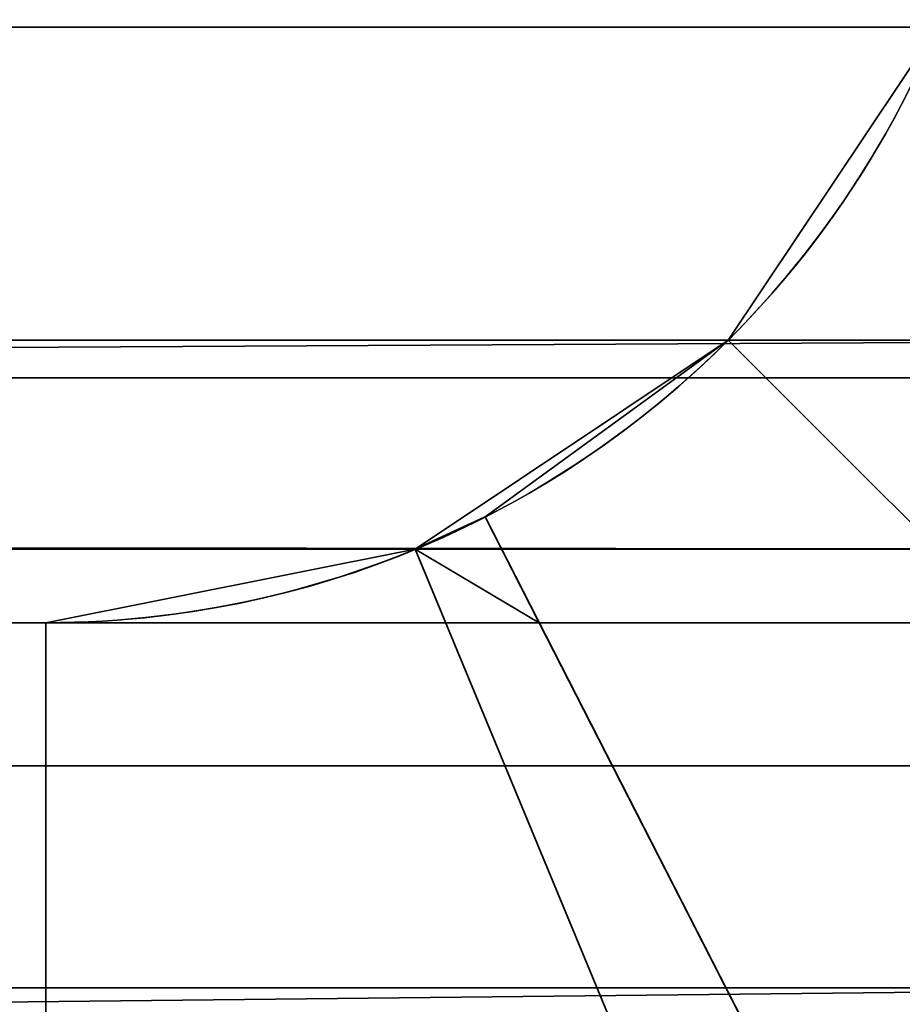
# Model space of a CAD drawing. Header units: millimetres. Extents: x -603 to 3703, y -115 to 249.
# Tile 436 of 656: x 409.88 to 411.32, y 15.87 to 17.49. Entities that reach past the tile are written whole.
import ezdxf

# ---------------------------------------------------------------- set-up
doc = ezdxf.new("R2010")
doc.units = ezdxf.units.MM
doc.layers.add('151', color=7, linetype='Continuous', true_color=0xffffff)

# ---------------------------------------------------------------- blocks, each defined once
blk = doc.blocks.new('UG_SURFACE_001')
at = {"layer": '151', "color": 252, "linetype": 'Continuous', "lineweight": 35}
for points in [[(603, -13.4, 2212.25), (603, 230.4, 2212.25), (-603, 230.4, 2212.25), (-603, -13.4, 2212.25)], [(-453, -13.4, 2062.2499), (-453, 230.4, 2062.2499), (453, 230.4, 2062.2499), (453, -13.4, 2062.2499)]]:
    blk.add_3dface(points, dxfattribs=at)
blk = doc.blocks.new('UG_SURFACE_065')
at = {"layer": '151', "color": 252, "linetype": 'Continuous', "lineweight": 35}
for points in [[(360.7, 18.08, 2020.75), (412, 18.08, 2020.75), (412, 17.4754, 2020.6296), (360.7, 17.4754, 2020.6296)], [(360.7, 16.9013, 2022.0156), (412, 16.9013, 2022.0156), (412, 18.08, 2022.2499), (360.7, 18.08, 2022.2499)], [(360.7, 17.4754, 2020.6296), (412, 17.4754, 2020.6296), (412, 16.9628, 2020.2873), (360.7, 16.9628, 2020.2873)], [(360.7, 16.6732, 2019.8891), (412, 16.9628, 2020.2873), (412, 16.6203, 2019.7747)], [(360.7, 16.6732, 2019.8891), (360.7, 16.9628, 2020.2873), (412, 16.9628, 2020.2873)], [(360.7, 15.9021, 2021.348), (412, 15.9021, 2021.348), (412, 16.9013, 2022.0156), (360.7, 16.9013, 2022.0156)], [(412, 16.6203, 2019.7747), (358.2, 16.6203, 2019.7747), (360.7, 16.6732, 2019.8891)], [(412, 16.5, 2019.17), (358.2, 16.5, 2019.17), (358.2, 16.6203, 2019.7747), (412, 16.6203, 2019.7747)], [(358.2, 16.5, 2019.17), (412, 16.5, 2019.17), (360.7, 16.5, 2017.1506)], [(412, 16.5, 2019.17), (412, 16.5, 2013.8299), (360.7, 16.5, 2013.8299), (360.7, 16.5, 2017.1506)], [(360.7, 16.5, 2013.8299), (412, 16.5, 2013.8299), (412, 16.2655, 2012.6514), (360.7, 16.2655, 2012.6514)], [(360.7, 16.2655, 2012.6514), (412, 16.2655, 2012.6514), (412, 15.5979, 2011.652), (360.7, 15.5979, 2011.652)], [(412, 15.9021, 2021.348), (360.7, 15.9021, 2021.348), (360.7, 15.3376, 2020.5719)], [(360.7, 15.3376, 2020.5719), (412, 15.2345, 2020.3485), (412, 15.9021, 2021.348)]]:
    blk.add_3dface(points, dxfattribs=at)
blk = doc.blocks.new('UG_SURFACE_066')
at = {"layer": '151', "color": 252, "linetype": 'Continuous', "lineweight": 35}
for points in [[(411.0372, 16.9628, 75.45), (411.3797, 17.4754, 75.45), (412.7656, 16.9013, 75.45), (412.0979, 15.9021, 75.45)], [(412.0979, 15.9021, 369.55), (412.7656, 16.9013, 369.55), (411.3797, 17.4754, 369.55), (411.0372, 16.9628, 369.55)], [(411.0372, 16.9628, 385.95), (411.3797, 17.4754, 385.95), (412.7656, 16.9013, 385.95), (412.0979, 15.9021, 385.95)], [(412.0979, 15.9021, 680.05), (412.7656, 16.9013, 680.05), (411.3797, 17.4754, 680.05), (411.0372, 16.9628, 680.05)], [(411.0372, 16.9628, 696.45), (411.3797, 17.4754, 696.45), (412.7656, 16.9013, 696.45), (412.0979, 15.9021, 696.45)], [(412.0979, 15.9021, 990.55), (412.7656, 16.9013, 990.55), (411.3797, 17.4754, 990.55), (411.0372, 16.9628, 990.55)], [(411.0372, 16.9628, 1006.95), (411.3797, 17.4754, 1006.95), (412.7656, 16.9013, 1006.95), (412.0979, 15.9021, 1006.95)], [(412.0979, 15.9021, 1301.0499), (412.7656, 16.9013, 1301.0499), (411.3797, 17.4754, 1301.0499), (411.0372, 16.9628, 1301.0499)], [(411.0372, 16.9628, 1317.45), (411.3797, 17.4754, 1317.45), (412.7656, 16.9013, 1317.45), (412.0979, 15.9021, 1317.45)], [(412.0979, 15.9021, 1611.55), (412.7656, 16.9013, 1611.55), (411.3797, 17.4754, 1611.55), (411.0372, 16.9628, 1611.55)], [(411.0372, 16.9628, 1627.95), (411.3797, 17.4754, 1627.95), (412.7656, 16.9013, 1627.95), (412.0979, 15.9021, 1627.95)], [(412.0979, 15.9021, 1922.05), (412.7656, 16.9013, 1922.05), (411.3797, 17.4754, 1922.05), (411.0372, 16.9628, 1922.05)], [(411.0372, 16.9628, 1938.45), (411.3797, 17.4754, 1938.45), (412.7656, 16.9013, 1938.45), (412.0979, 15.9021, 1938.45)], [(412.0979, 15.9021, 59.05), (412.7656, 16.9013, 59.05), (411.3797, 17.4754, 59.05), (411.0372, 16.9628, 59.05)], [(411.0372, 16.9628, 1938.45), (411.0372, 16.9628, 2008.25), (411.3797, 17.4754, 2008.25), (411.3797, 17.4754, 1938.45)], [(411.3797, 17.4754, 59.05), (411.3797, 17.4754, -6.75), (411.0372, 16.9628, -6.75), (411.0372, 16.9628, 59.05)], [(411.0372, 16.9628, 1627.95), (411.0372, 16.9628, 1685.27), (411.3797, 17.4754, 1685.27), (411.3797, 17.4754, 1627.95)], [(411.3797, 17.4754, 1922.05), (411.3797, 17.4754, 1864.73), (411.0372, 16.9628, 1864.73), (411.0372, 16.9628, 1922.05)], [(411.0372, 16.9628, 1685.27), (411.0372, 16.9628, 1745.09), (411.3797, 17.4754, 1745.09), (411.3797, 17.4754, 1685.27)], [(411.0372, 16.9628, 1745.09), (411.0372, 16.9628, 1804.9099), (411.3797, 17.4754, 1804.9099), (411.3797, 17.4754, 1745.09)], [(411.0372, 16.9628, 1804.9099), (411.0372, 16.9628, 1864.73), (411.3797, 17.4754, 1864.73), (411.3797, 17.4754, 1804.9099)], [(411.0372, 16.9628, 1317.45), (411.0372, 16.9628, 1374.77), (411.3797, 17.4754, 1374.77), (411.3797, 17.4754, 1317.45)], [(411.3797, 17.4754, 1611.55), (411.3797, 17.4754, 1554.23), (411.0372, 16.9628, 1554.23), (411.0372, 16.9628, 1611.55)], [(411.0372, 16.9628, 1374.77), (411.0372, 16.9628, 1434.59), (411.3797, 17.4754, 1434.59), (411.3797, 17.4754, 1374.77)], [(411.0372, 16.9628, 1434.59), (411.0372, 16.9628, 1494.41), (411.3797, 17.4754, 1494.41), (411.3797, 17.4754, 1434.59)], [(411.0372, 16.9628, 1494.41), (411.0372, 16.9628, 1554.23), (411.3797, 17.4754, 1554.23), (411.3797, 17.4754, 1494.41)], [(411.0372, 16.9628, 1006.95), (411.0372, 16.9628, 1064.27), (411.3797, 17.4754, 1064.27), (411.3797, 17.4754, 1006.95)], [(411.3797, 17.4754, 1301.0499), (411.3797, 17.4754, 1243.7299), (411.0372, 16.9628, 1243.7299), (411.0372, 16.9628, 1301.0499)], [(411.0372, 16.9628, 1064.27), (411.0372, 16.9628, 1124.09), (411.3797, 17.4754, 1124.09), (411.3797, 17.4754, 1064.27)], [(411.0372, 16.9628, 1124.09), (411.0372, 16.9628, 1183.91), (411.3797, 17.4754, 1183.91), (411.3797, 17.4754, 1124.09)], [(411.0372, 16.9628, 1183.91), (411.0372, 16.9628, 1243.7299), (411.3797, 17.4754, 1243.7299), (411.3797, 17.4754, 1183.91)], [(411.0372, 16.9628, 696.45), (411.0372, 16.9628, 753.77), (411.3797, 17.4754, 753.77), (411.3797, 17.4754, 696.45)], [(411.3797, 17.4754, 990.55), (411.3797, 17.4754, 933.23), (411.0372, 16.9628, 933.23), (411.0372, 16.9628, 990.55)], [(411.0372, 16.9628, 753.77), (411.0372, 16.9628, 813.59), (411.3797, 17.4754, 813.59), (411.3797, 17.4754, 753.77)], [(411.0372, 16.9628, 813.59), (411.0372, 16.9628, 873.41), (411.3797, 17.4754, 873.41), (411.3797, 17.4754, 813.59)], [(411.0372, 16.9628, 873.41), (411.0372, 16.9628, 933.23), (411.3797, 17.4754, 933.23), (411.3797, 17.4754, 873.41)], [(411.0372, 16.9628, 385.95), (411.0372, 16.9628, 443.27), (411.3797, 17.4754, 443.27), (411.3797, 17.4754, 385.95)], [(411.3797, 17.4754, 680.05), (411.3797, 17.4754, 622.73), (411.0372, 16.9628, 622.73), (411.0372, 16.9628, 680.05)], [(411.0372, 16.9628, 443.27), (411.0372, 16.9628, 503.09), (411.3797, 17.4754, 503.09), (411.3797, 17.4754, 443.27)], [(411.0372, 16.9628, 503.09), (411.0372, 16.9628, 562.91), (411.3797, 17.4754, 562.91), (411.3797, 17.4754, 503.09)], [(411.0372, 16.9628, 562.91), (411.0372, 16.9628, 622.73), (411.3797, 17.4754, 622.73), (411.3797, 17.4754, 562.91)], [(411.0372, 16.9628, 75.45), (411.0372, 16.9628, 132.77), (411.3797, 17.4754, 132.77), (411.3797, 17.4754, 75.45)], [(411.3797, 17.4754, 369.55), (411.3797, 17.4754, 312.23), (411.0372, 16.9628, 312.23), (411.0372, 16.9628, 369.55)], [(411.0372, 16.9628, 132.77), (411.0372, 16.9628, 192.59), (411.3797, 17.4754, 192.59), (411.3797, 17.4754, 132.77)], [(411.0372, 16.9628, 192.59), (411.0372, 16.9628, 252.41), (411.3797, 17.4754, 252.41), (411.3797, 17.4754, 192.59)], [(411.0372, 16.9628, 252.41), (411.0372, 16.9628, 312.23), (411.3797, 17.4754, 312.23), (411.3797, 17.4754, 252.41)], [(411.3797, 17.4754, 2008.25), (411.0372, 16.9628, 2008.25), (412.0979, 15.9021, 2008.25), (412.7656, 16.9013, 2008.25)], [(412.7656, 16.9013, -6.75), (412.0979, 15.9021, -6.75), (411.0372, 16.9628, -6.75), (411.3797, 17.4754, -6.75)], [(410.6392, 16.6732, 1938.45), (410.5246, 16.6203, 2008.25), (411.0372, 16.9628, 2008.25)], [(410.6392, 16.6732, 59.05), (411.0372, 16.9628, -6.75), (410.5246, 16.6203, -6.75)], [(410.6392, 16.6732, 1922.05), (411.0372, 16.9628, 1864.73), (410.5246, 16.6203, 1864.73)], [(410.6392, 16.6732, 1627.95), (410.5246, 16.6203, 1685.27), (411.0372, 16.9628, 1685.27)], [(410.5246, 16.6203, 1685.27), (410.5246, 16.6203, 1745.09), (411.0372, 16.9628, 1745.09), (411.0372, 16.9628, 1685.27)], [(410.5246, 16.6203, 1745.09), (410.5246, 16.6203, 1804.9099), (411.0372, 16.9628, 1804.9099), (411.0372, 16.9628, 1745.09)], [(410.5246, 16.6203, 1804.9099), (410.5246, 16.6203, 1864.73), (411.0372, 16.9628, 1864.73), (411.0372, 16.9628, 1804.9099)], [(410.6392, 16.6732, 1611.55), (411.0372, 16.9628, 1554.23), (410.5246, 16.6203, 1554.23)], [(410.6392, 16.6732, 1317.45), (410.5246, 16.6203, 1374.77), (411.0372, 16.9628, 1374.77)], [(410.5246, 16.6203, 1374.77), (410.5246, 16.6203, 1434.59), (411.0372, 16.9628, 1434.59), (411.0372, 16.9628, 1374.77)], [(410.5246, 16.6203, 1434.59), (410.5246, 16.6203, 1494.41), (411.0372, 16.9628, 1494.41), (411.0372, 16.9628, 1434.59)], [(410.5246, 16.6203, 1494.41), (410.5246, 16.6203, 1554.23), (411.0372, 16.9628, 1554.23), (411.0372, 16.9628, 1494.41)], [(410.6392, 16.6732, 1301.0499), (411.0372, 16.9628, 1243.7299), (410.5246, 16.6203, 1243.7299)], [(410.6392, 16.6732, 1006.95), (410.5246, 16.6203, 1064.27), (411.0372, 16.9628, 1064.27)], [(410.5246, 16.6203, 1064.27), (410.5246, 16.6203, 1124.09), (411.0372, 16.9628, 1124.09), (411.0372, 16.9628, 1064.27)], [(410.5246, 16.6203, 1124.09), (410.5246, 16.6203, 1183.91), (411.0372, 16.9628, 1183.91), (411.0372, 16.9628, 1124.09)], [(410.5246, 16.6203, 1183.91), (410.5246, 16.6203, 1243.7299), (411.0372, 16.9628, 1243.7299), (411.0372, 16.9628, 1183.91)], [(410.6392, 16.6732, 990.55), (411.0372, 16.9628, 933.23), (410.5246, 16.6203, 933.23)], [(410.6392, 16.6732, 696.45), (410.5246, 16.6203, 753.77), (411.0372, 16.9628, 753.77)], [(410.5246, 16.6203, 753.77), (410.5246, 16.6203, 813.59), (411.0372, 16.9628, 813.59), (411.0372, 16.9628, 753.77)], [(410.5246, 16.6203, 813.59), (410.5246, 16.6203, 873.41), (411.0372, 16.9628, 873.41), (411.0372, 16.9628, 813.59)], [(410.5246, 16.6203, 873.41), (410.5246, 16.6203, 933.23), (411.0372, 16.9628, 933.23), (411.0372, 16.9628, 873.41)], [(410.6392, 16.6732, 680.05), (411.0372, 16.9628, 622.73), (410.5246, 16.6203, 622.73)], [(410.6392, 16.6732, 385.95), (410.5246, 16.6203, 443.27), (411.0372, 16.9628, 443.27)], [(410.5246, 16.6203, 443.27), (410.5246, 16.6203, 503.09), (411.0372, 16.9628, 503.09), (411.0372, 16.9628, 443.27)], [(410.5246, 16.6203, 503.09), (410.5246, 16.6203, 562.91), (411.0372, 16.9628, 562.91), (411.0372, 16.9628, 503.09)], [(410.5246, 16.6203, 562.91), (410.5246, 16.6203, 622.73), (411.0372, 16.9628, 622.73), (411.0372, 16.9628, 562.91)], [(410.6392, 16.6732, 369.55), (411.0372, 16.9628, 312.23), (410.5246, 16.6203, 312.23)], [(410.6392, 16.6732, 75.45), (410.5246, 16.6203, 132.77), (411.0372, 16.9628, 132.77)], [(410.5246, 16.6203, 132.77), (410.5246, 16.6203, 192.59), (411.0372, 16.9628, 192.59), (411.0372, 16.9628, 132.77)], [(410.5246, 16.6203, 192.59), (410.5246, 16.6203, 252.41), (411.0372, 16.9628, 252.41), (411.0372, 16.9628, 192.59)], [(410.5246, 16.6203, 252.41), (410.5246, 16.6203, 312.23), (411.0372, 16.9628, 312.23), (411.0372, 16.9628, 252.41)], [(411.0372, 16.9628, 2008.25), (410.5246, 16.6203, 2008.25), (411.0987, 15.2345, 2008.25), (412.0979, 15.9021, 2008.25)], [(412.0979, 15.9021, -6.75), (411.0987, 15.2345, -6.75), (410.5246, 16.6203, -6.75), (411.0372, 16.9628, -6.75)], [(412.0979, 15.9021, 75.45), (411.322, 15.3376, 75.45), (410.6392, 16.6732, 75.45), (411.0372, 16.9628, 75.45)], [(411.0372, 16.9628, 369.55), (410.6392, 16.6732, 369.55), (411.322, 15.3376, 369.55), (412.0979, 15.9021, 369.55)], [(412.0979, 15.9021, 385.95), (411.322, 15.3376, 385.95), (410.6392, 16.6732, 385.95), (411.0372, 16.9628, 385.95)], [(411.0372, 16.9628, 680.05), (410.6392, 16.6732, 680.05), (411.322, 15.3376, 680.05), (412.0979, 15.9021, 680.05)], [(412.0979, 15.9021, 696.45), (411.322, 15.3376, 696.45), (410.6392, 16.6732, 696.45), (411.0372, 16.9628, 696.45)], [(411.0372, 16.9628, 990.55), (410.6392, 16.6732, 990.55), (411.322, 15.3376, 990.55), (412.0979, 15.9021, 990.55)], [(412.0979, 15.9021, 1006.95), (411.322, 15.3376, 1006.95), (410.6392, 16.6732, 1006.95), (411.0372, 16.9628, 1006.95)], [(411.0372, 16.9628, 1301.0499), (410.6392, 16.6732, 1301.0499), (411.322, 15.3376, 1301.0499), (412.0979, 15.9021, 1301.0499)], [(412.0979, 15.9021, 1317.45), (411.322, 15.3376, 1317.45), (410.6392, 16.6732, 1317.45), (411.0372, 16.9628, 1317.45)], [(411.0372, 16.9628, 1611.55), (410.6392, 16.6732, 1611.55), (411.322, 15.3376, 1611.55), (412.0979, 15.9021, 1611.55)], [(412.0979, 15.9021, 1627.95), (411.322, 15.3376, 1627.95), (410.6392, 16.6732, 1627.95), (411.0372, 16.9628, 1627.95)], [(411.0372, 16.9628, 1922.05), (410.6392, 16.6732, 1922.05), (411.322, 15.3376, 1922.05), (412.0979, 15.9021, 1922.05)], [(412.0979, 15.9021, 1938.45), (411.322, 15.3376, 1938.45), (410.6392, 16.6732, 1938.45), (411.0372, 16.9628, 1938.45)], [(411.0372, 16.9628, 59.05), (410.6392, 16.6732, 59.05), (411.322, 15.3376, 59.05), (412.0979, 15.9021, 59.05)], [(411.0372, 16.9628, 2008.25), (411.0372, 16.9628, 1938.45), (410.6392, 16.6732, 1938.45)], [(410.6392, 16.6732, 59.05), (411.0372, 16.9628, 59.05), (411.0372, 16.9628, -6.75)], [(410.6392, 16.6732, 1922.05), (411.0372, 16.9628, 1922.05), (411.0372, 16.9628, 1864.73)], [(411.0372, 16.9628, 1685.27), (411.0372, 16.9628, 1627.95), (410.6392, 16.6732, 1627.95)], [(410.6392, 16.6732, 1611.55), (411.0372, 16.9628, 1611.55), (411.0372, 16.9628, 1554.23)], [(411.0372, 16.9628, 1374.77), (411.0372, 16.9628, 1317.45), (410.6392, 16.6732, 1317.45)], [(410.6392, 16.6732, 1301.0499), (411.0372, 16.9628, 1301.0499), (411.0372, 16.9628, 1243.7299)], [(411.0372, 16.9628, 1064.27), (411.0372, 16.9628, 1006.95), (410.6392, 16.6732, 1006.95)], [(410.6392, 16.6732, 990.55), (411.0372, 16.9628, 990.55), (411.0372, 16.9628, 933.23)], [(411.0372, 16.9628, 753.77), (411.0372, 16.9628, 696.45), (410.6392, 16.6732, 696.45)], [(410.6392, 16.6732, 680.05), (411.0372, 16.9628, 680.05), (411.0372, 16.9628, 622.73)], [(411.0372, 16.9628, 443.27), (411.0372, 16.9628, 385.95), (410.6392, 16.6732, 385.95)], [(410.6392, 16.6732, 369.55), (411.0372, 16.9628, 369.55), (411.0372, 16.9628, 312.23)], [(411.0372, 16.9628, 132.77), (411.0372, 16.9628, 75.45), (410.6392, 16.6732, 75.45)], [(410.6392, 16.6732, 1938.45), (410.6392, 16.6732, 1935.95), (410.5246, 16.6203, 1935.95), (410.5246, 16.6203, 2008.25)], [(410.5246, 16.6203, 1935.95), (410.6392, 16.6732, 1935.95), (410.7277, 16.5, 1935.95)], [(410.5246, 16.6203, -6.75), (410.5246, 16.6203, 61.55), (410.6392, 16.6732, 59.05)], [(410.5246, 16.6203, 61.55), (410.6392, 16.6732, 61.55), (410.6392, 16.6732, 59.05)], [(410.7277, 16.5, 61.55), (410.6392, 16.6732, 61.55), (410.5246, 16.6203, 61.55)], [(410.5246, 16.6203, 1625.45), (410.6392, 16.6732, 1625.45), (410.7277, 16.5, 1625.45)], [(410.5246, 16.6203, 1864.73), (410.5246, 16.6203, 1924.5501), (410.6392, 16.6732, 1922.05)], [(410.5246, 16.6203, 1924.5501), (410.6392, 16.6732, 1924.5501), (410.6392, 16.6732, 1922.05)], [(410.6392, 16.6732, 1627.95), (410.6392, 16.6732, 1625.45), (410.5246, 16.6203, 1625.45), (410.5246, 16.6203, 1685.27)], [(410.7277, 16.5, 1924.5501), (410.6392, 16.6732, 1924.5501), (410.5246, 16.6203, 1924.5501)], [(410.5246, 16.6203, 1314.95), (410.6392, 16.6732, 1314.95), (410.7277, 16.5, 1314.95)], [(410.5246, 16.6203, 1554.23), (410.5246, 16.6203, 1614.05), (410.6392, 16.6732, 1611.55)], [(410.5246, 16.6203, 1614.05), (410.6392, 16.6732, 1614.05), (410.6392, 16.6732, 1611.55)], [(410.6392, 16.6732, 1317.45), (410.6392, 16.6732, 1314.95), (410.5246, 16.6203, 1314.95), (410.5246, 16.6203, 1374.77)], [(410.7277, 16.5, 1614.05), (410.6392, 16.6732, 1614.05), (410.5246, 16.6203, 1614.05)], [(410.5246, 16.6203, 1004.45), (410.6392, 16.6732, 1004.45), (410.7277, 16.5, 1004.45)], [(410.5246, 16.6203, 1243.7299), (410.5246, 16.6203, 1303.55), (410.6392, 16.6732, 1301.0499)], [(410.5246, 16.6203, 1303.55), (410.6392, 16.6732, 1303.55), (410.6392, 16.6732, 1301.0499)], [(410.6392, 16.6732, 1006.95), (410.6392, 16.6732, 1004.45), (410.5246, 16.6203, 1004.45), (410.5246, 16.6203, 1064.27)], [(410.7277, 16.5, 1303.55), (410.6392, 16.6732, 1303.55), (410.5246, 16.6203, 1303.55)], [(410.5246, 16.6203, 693.95), (410.6392, 16.6732, 693.95), (410.7277, 16.5, 693.95)], [(410.5246, 16.6203, 933.23), (410.5246, 16.6203, 993.05), (410.6392, 16.6732, 990.55)], [(410.5246, 16.6203, 993.05), (410.6392, 16.6732, 993.05), (410.6392, 16.6732, 990.55)], [(410.6392, 16.6732, 696.45), (410.6392, 16.6732, 693.95), (410.5246, 16.6203, 693.95), (410.5246, 16.6203, 753.77)], [(410.7277, 16.5, 993.05), (410.6392, 16.6732, 993.05), (410.5246, 16.6203, 993.05)], [(410.5246, 16.6203, 383.45), (410.6392, 16.6732, 383.45), (410.7277, 16.5, 383.45)], [(410.5246, 16.6203, 622.73), (410.5246, 16.6203, 682.55), (410.6392, 16.6732, 680.05)], [(410.5246, 16.6203, 682.55), (410.6392, 16.6732, 682.55), (410.6392, 16.6732, 680.05)], [(410.6392, 16.6732, 385.95), (410.6392, 16.6732, 383.45), (410.5246, 16.6203, 383.45), (410.5246, 16.6203, 443.27)], [(410.7277, 16.5, 682.55), (410.6392, 16.6732, 682.55), (410.5246, 16.6203, 682.55)], [(410.5246, 16.6203, 72.95), (410.6392, 16.6732, 72.95), (410.7277, 16.5, 72.95)], [(410.5246, 16.6203, 312.23), (410.5246, 16.6203, 372.05), (410.6392, 16.6732, 369.55)], [(410.5246, 16.6203, 372.05), (410.6392, 16.6732, 372.05), (410.6392, 16.6732, 369.55)], [(410.6392, 16.6732, 75.45), (410.6392, 16.6732, 72.95), (410.5246, 16.6203, 72.95), (410.5246, 16.6203, 132.77)], [(410.7277, 16.5, 372.05), (410.6392, 16.6732, 372.05), (410.5246, 16.6203, 372.05)], [(410.6392, 16.6732, 1938.45), (411.322, 15.3376, 1938.45), (411.322, 15.3376, 1935.95), (410.7277, 16.5, 1935.95)], [(410.7277, 16.5, 1935.95), (410.6392, 16.6732, 1935.95), (410.6392, 16.6732, 1938.45)], [(410.6392, 16.6732, 59.05), (410.6392, 16.6732, 61.55), (410.7277, 16.5, 61.55)], [(410.7277, 16.5, 61.55), (411.322, 15.3376, 61.55), (411.322, 15.3376, 59.05), (410.6392, 16.6732, 59.05)], [(410.6392, 16.6732, 1627.95), (411.322, 15.3376, 1627.95), (411.322, 15.3376, 1625.45), (410.7277, 16.5, 1625.45)], [(410.7277, 16.5, 1625.45), (410.6392, 16.6732, 1625.45), (410.6392, 16.6732, 1627.95)], [(410.6392, 16.6732, 1922.05), (410.6392, 16.6732, 1924.5501), (410.7277, 16.5, 1924.5501)], [(410.7277, 16.5, 1924.5501), (411.322, 15.3376, 1924.5501), (411.322, 15.3376, 1922.05), (410.6392, 16.6732, 1922.05)], [(410.6392, 16.6732, 1317.45), (411.322, 15.3376, 1317.45), (411.322, 15.3376, 1314.95), (410.7277, 16.5, 1314.95)], [(410.7277, 16.5, 1314.95), (410.6392, 16.6732, 1314.95), (410.6392, 16.6732, 1317.45)], [(410.6392, 16.6732, 1611.55), (410.6392, 16.6732, 1614.05), (410.7277, 16.5, 1614.05)], [(410.7277, 16.5, 1614.05), (411.322, 15.3376, 1614.05), (411.322, 15.3376, 1611.55), (410.6392, 16.6732, 1611.55)], [(410.6392, 16.6732, 1006.95), (411.322, 15.3376, 1006.95), (411.322, 15.3376, 1004.45), (410.7277, 16.5, 1004.45)], [(410.7277, 16.5, 1004.45), (410.6392, 16.6732, 1004.45), (410.6392, 16.6732, 1006.95)], [(410.6392, 16.6732, 1301.0499), (410.6392, 16.6732, 1303.55), (410.7277, 16.5, 1303.55)], [(410.7277, 16.5, 1303.55), (411.322, 15.3376, 1303.55), (411.322, 15.3376, 1301.0499), (410.6392, 16.6732, 1301.0499)], [(410.6392, 16.6732, 696.45), (411.322, 15.3376, 696.45), (411.322, 15.3376, 693.95), (410.7277, 16.5, 693.95)], [(410.7277, 16.5, 693.95), (410.6392, 16.6732, 693.95), (410.6392, 16.6732, 696.45)], [(410.6392, 16.6732, 990.55), (410.6392, 16.6732, 993.05), (410.7277, 16.5, 993.05)], [(410.7277, 16.5, 993.05), (411.322, 15.3376, 993.05), (411.322, 15.3376, 990.55), (410.6392, 16.6732, 990.55)], [(410.6392, 16.6732, 385.95), (411.322, 15.3376, 385.95), (411.322, 15.3376, 383.45), (410.7277, 16.5, 383.45)], [(410.7277, 16.5, 383.45), (410.6392, 16.6732, 383.45), (410.6392, 16.6732, 385.95)], [(410.6392, 16.6732, 680.05), (410.6392, 16.6732, 682.55), (410.7277, 16.5, 682.55)], [(410.7277, 16.5, 682.55), (411.322, 15.3376, 682.55), (411.322, 15.3376, 680.05), (410.6392, 16.6732, 680.05)], [(410.6392, 16.6732, 75.45), (411.322, 15.3376, 75.45), (411.322, 15.3376, 72.95), (410.7277, 16.5, 72.95)], [(410.7277, 16.5, 72.95), (410.6392, 16.6732, 72.95), (410.6392, 16.6732, 75.45)], [(410.6392, 16.6732, 369.55), (410.6392, 16.6732, 372.05), (410.7277, 16.5, 372.05)], [(410.7277, 16.5, 372.05), (411.322, 15.3376, 372.05), (411.322, 15.3376, 369.55), (410.6392, 16.6732, 369.55)], [(409.92, 16.5, 1935.95), (409.92, 16.5, 2008.25), (410.5246, 16.6203, 2008.25), (410.5246, 16.6203, 1935.95)], [(410.7277, 16.5, 1935.95), (409.92, 16.5, 1935.95), (410.5246, 16.6203, 1935.95)], [(409.92, 16.5, -6.75), (409.92, 16.5, 61.55), (410.5246, 16.6203, 61.55), (410.5246, 16.6203, -6.75)], [(410.5246, 16.6203, 61.55), (409.92, 16.5, 61.55), (410.7277, 16.5, 61.55)], [(410.7277, 16.5, 1625.45), (409.92, 16.5, 1625.45), (410.5246, 16.6203, 1625.45)], [(409.92, 16.5, 1625.45), (409.92, 16.5, 1685.27), (410.5246, 16.6203, 1685.27), (410.5246, 16.6203, 1625.45)], [(409.92, 16.5, 1685.27), (409.92, 16.5, 1745.09), (410.5246, 16.6203, 1745.09), (410.5246, 16.6203, 1685.27)], [(409.92, 16.5, 1745.09), (409.92, 16.5, 1804.9099), (410.5246, 16.6203, 1804.9099), (410.5246, 16.6203, 1745.09)], [(409.92, 16.5, 1804.9099), (409.92, 16.5, 1864.73), (410.5246, 16.6203, 1864.73), (410.5246, 16.6203, 1804.9099)], [(409.92, 16.5, 1864.73), (409.92, 16.5, 1924.5501), (410.5246, 16.6203, 1924.5501), (410.5246, 16.6203, 1864.73)], [(410.5246, 16.6203, 1924.5501), (409.92, 16.5, 1924.5501), (410.7277, 16.5, 1924.5501)], [(410.7277, 16.5, 1314.95), (409.92, 16.5, 1314.95), (410.5246, 16.6203, 1314.95)], [(409.92, 16.5, 1314.95), (409.92, 16.5, 1374.77), (410.5246, 16.6203, 1374.77), (410.5246, 16.6203, 1314.95)], [(409.92, 16.5, 1374.77), (409.92, 16.5, 1434.59), (410.5246, 16.6203, 1434.59), (410.5246, 16.6203, 1374.77)], [(409.92, 16.5, 1434.59), (409.92, 16.5, 1494.41), (410.5246, 16.6203, 1494.41), (410.5246, 16.6203, 1434.59)], [(409.92, 16.5, 1494.41), (409.92, 16.5, 1554.23), (410.5246, 16.6203, 1554.23), (410.5246, 16.6203, 1494.41)], [(409.92, 16.5, 1554.23), (409.92, 16.5, 1614.05), (410.5246, 16.6203, 1614.05), (410.5246, 16.6203, 1554.23)], [(410.5246, 16.6203, 1614.05), (409.92, 16.5, 1614.05), (410.7277, 16.5, 1614.05)], [(410.7277, 16.5, 1004.45), (409.92, 16.5, 1004.45), (410.5246, 16.6203, 1004.45)], [(409.92, 16.5, 1004.45), (409.92, 16.5, 1064.27), (410.5246, 16.6203, 1064.27), (410.5246, 16.6203, 1004.45)], [(409.92, 16.5, 1064.27), (409.92, 16.5, 1124.09), (410.5246, 16.6203, 1124.09), (410.5246, 16.6203, 1064.27)], [(409.92, 16.5, 1124.09), (409.92, 16.5, 1183.91), (410.5246, 16.6203, 1183.91), (410.5246, 16.6203, 1124.09)], [(409.92, 16.5, 1183.91), (409.92, 16.5, 1243.7299), (410.5246, 16.6203, 1243.7299), (410.5246, 16.6203, 1183.91)], [(409.92, 16.5, 1243.7299), (409.92, 16.5, 1303.55), (410.5246, 16.6203, 1303.55), (410.5246, 16.6203, 1243.7299)], [(410.5246, 16.6203, 1303.55), (409.92, 16.5, 1303.55), (410.7277, 16.5, 1303.55)], [(410.7277, 16.5, 693.95), (409.92, 16.5, 693.95), (410.5246, 16.6203, 693.95)], [(409.92, 16.5, 693.95), (409.92, 16.5, 753.77), (410.5246, 16.6203, 753.77), (410.5246, 16.6203, 693.95)], [(409.92, 16.5, 753.77), (409.92, 16.5, 813.59), (410.5246, 16.6203, 813.59), (410.5246, 16.6203, 753.77)], [(409.92, 16.5, 813.59), (409.92, 16.5, 873.41), (410.5246, 16.6203, 873.41), (410.5246, 16.6203, 813.59)], [(409.92, 16.5, 873.41), (409.92, 16.5, 933.23), (410.5246, 16.6203, 933.23), (410.5246, 16.6203, 873.41)], [(409.92, 16.5, 933.23), (409.92, 16.5, 993.05), (410.5246, 16.6203, 993.05), (410.5246, 16.6203, 933.23)], [(410.5246, 16.6203, 993.05), (409.92, 16.5, 993.05), (410.7277, 16.5, 993.05)], [(410.7277, 16.5, 383.45), (409.92, 16.5, 383.45), (410.5246, 16.6203, 383.45)], [(409.92, 16.5, 383.45), (409.92, 16.5, 443.27), (410.5246, 16.6203, 443.27), (410.5246, 16.6203, 383.45)], [(409.92, 16.5, 443.27), (409.92, 16.5, 503.09), (410.5246, 16.6203, 503.09), (410.5246, 16.6203, 443.27)], [(409.92, 16.5, 503.09), (409.92, 16.5, 562.91), (410.5246, 16.6203, 562.91), (410.5246, 16.6203, 503.09)], [(409.92, 16.5, 562.91), (409.92, 16.5, 622.73), (410.5246, 16.6203, 622.73), (410.5246, 16.6203, 562.91)], [(409.92, 16.5, 622.73), (409.92, 16.5, 682.55), (410.5246, 16.6203, 682.55), (410.5246, 16.6203, 622.73)], [(410.5246, 16.6203, 682.55), (409.92, 16.5, 682.55), (410.7277, 16.5, 682.55)], [(410.7277, 16.5, 72.95), (409.92, 16.5, 72.95), (410.5246, 16.6203, 72.95)], [(409.92, 16.5, 72.95), (409.92, 16.5, 132.77), (410.5246, 16.6203, 132.77), (410.5246, 16.6203, 72.95)], [(409.92, 16.5, 132.77), (409.92, 16.5, 192.59), (410.5246, 16.6203, 192.59), (410.5246, 16.6203, 132.77)], [(409.92, 16.5, 192.59), (409.92, 16.5, 252.41), (410.5246, 16.6203, 252.41), (410.5246, 16.6203, 192.59)], [(409.92, 16.5, 252.41), (409.92, 16.5, 312.23), (410.5246, 16.6203, 312.23), (410.5246, 16.6203, 252.41)], [(409.92, 16.5, 312.23), (409.92, 16.5, 372.05), (410.5246, 16.6203, 372.05), (410.5246, 16.6203, 312.23)], [(410.5246, 16.6203, 372.05), (409.92, 16.5, 372.05), (410.7277, 16.5, 372.05)], [(409.92, 15, 2008.25), (411.0987, 15.2345, 2008.25), (410.5246, 16.6203, 2008.25), (409.92, 16.5, 2008.25)], [(409.92, 16.5, -6.75), (410.5246, 16.6203, -6.75), (411.0987, 15.2345, -6.75), (409.92, 15, -6.75)], [(409.92, 16.5, 2008.25), (404.58, 16.5, 2008.25), (404.58, 15, 2008.25), (409.92, 15, 2008.25)], [(404.58, 16.5, -6.75), (409.92, 16.5, -6.75), (409.92, 15, -6.75), (404.58, 15, -6.75)], [(404.58, 16.5, 1627.95), (404.58, 16.5, 1922.05), (409.92, 16.5, 1804.9099), (409.92, 16.5, 1745.09)], [(404.58, 16.5, 1922.05), (407.9006, 16.5, 1922.05), (409.92, 16.5, 1864.73), (409.92, 16.5, 1804.9099)], [(409.92, 16.5, 1745.09), (409.92, 16.5, 1685.27), (407.9006, 16.5, 1627.95), (404.58, 16.5, 1627.95)], [(404.58, 16.5, 1317.45), (404.58, 16.5, 1611.55), (409.92, 16.5, 1494.41), (409.92, 16.5, 1434.59)], [(404.58, 16.5, 1611.55), (407.9006, 16.5, 1611.55), (409.92, 16.5, 1554.23), (409.92, 16.5, 1494.41)], [(409.92, 16.5, 1434.59), (409.92, 16.5, 1374.77), (407.9006, 16.5, 1317.45), (404.58, 16.5, 1317.45)], [(404.58, 16.5, 1006.95), (404.58, 16.5, 1301.0499), (409.92, 16.5, 1183.91), (409.92, 16.5, 1124.09)], [(404.58, 16.5, 1301.0499), (407.9006, 16.5, 1301.0499), (409.92, 16.5, 1243.7299), (409.92, 16.5, 1183.91)], [(409.92, 16.5, 1124.09), (409.92, 16.5, 1064.27), (407.9006, 16.5, 1006.95), (404.58, 16.5, 1006.95)], [(404.58, 16.5, 696.45), (404.58, 16.5, 990.55), (409.92, 16.5, 873.41), (409.92, 16.5, 813.59)], [(404.58, 16.5, 990.55), (407.9006, 16.5, 990.55), (409.92, 16.5, 933.23), (409.92, 16.5, 873.41)], [(409.92, 16.5, 813.59), (409.92, 16.5, 753.77), (407.9006, 16.5, 696.45), (404.58, 16.5, 696.45)], [(404.58, 16.5, 385.95), (404.58, 16.5, 680.05), (409.92, 16.5, 562.91), (409.92, 16.5, 503.09)], [(404.58, 16.5, 680.05), (407.9006, 16.5, 680.05), (409.92, 16.5, 622.73), (409.92, 16.5, 562.91)], [(409.92, 16.5, 503.09), (409.92, 16.5, 443.27), (407.9006, 16.5, 385.95), (404.58, 16.5, 385.95)], [(404.58, 16.5, 75.45), (404.58, 16.5, 369.55), (409.92, 16.5, 252.41), (409.92, 16.5, 192.59)], [(404.58, 16.5, 369.55), (407.9006, 16.5, 369.55), (409.92, 16.5, 312.23), (409.92, 16.5, 252.41)], [(409.92, 16.5, 192.59), (409.92, 16.5, 132.77), (407.9006, 16.5, 75.45), (404.58, 16.5, 75.45)], [(409.92, 16.5, -6.75), (404.58, 16.5, -6.75), (404.58, 16.5, 59.05), (407.9006, 16.5, 59.05)], [(407.9006, 16.5, 1938.45), (404.58, 16.5, 1938.45), (404.58, 16.5, 2008.25), (409.92, 16.5, 2008.25)], [(407.9006, 16.5, 1922.05), (409.92, 16.5, 1935.95), (409.92, 16.5, 1924.5501)], [(407.9006, 16.5, 1922.05), (407.9006, 16.5, 1938.45), (409.92, 16.5, 2008.25), (409.92, 16.5, 1935.95)], [(407.9006, 16.5, 1611.55), (409.92, 16.5, 1625.45), (409.92, 16.5, 1614.05)], [(409.92, 16.5, 1924.5501), (409.92, 16.5, 1864.73), (407.9006, 16.5, 1922.05)], [(407.9006, 16.5, 1611.55), (407.9006, 16.5, 1627.95), (409.92, 16.5, 1685.27), (409.92, 16.5, 1625.45)], [(407.9006, 16.5, 1301.0499), (409.92, 16.5, 1314.95), (409.92, 16.5, 1303.55)], [(409.92, 16.5, 1614.05), (409.92, 16.5, 1554.23), (407.9006, 16.5, 1611.55)], [(407.9006, 16.5, 1301.0499), (407.9006, 16.5, 1317.45), (409.92, 16.5, 1374.77), (409.92, 16.5, 1314.95)], [(407.9006, 16.5, 990.55), (409.92, 16.5, 1004.45), (409.92, 16.5, 993.05)], [(409.92, 16.5, 1303.55), (409.92, 16.5, 1243.7299), (407.9006, 16.5, 1301.0499)], [(407.9006, 16.5, 990.55), (407.9006, 16.5, 1006.95), (409.92, 16.5, 1064.27), (409.92, 16.5, 1004.45)], [(407.9006, 16.5, 680.05), (409.92, 16.5, 693.95), (409.92, 16.5, 682.55)], [(409.92, 16.5, 993.05), (409.92, 16.5, 933.23), (407.9006, 16.5, 990.55)], [(407.9006, 16.5, 680.05), (407.9006, 16.5, 696.45), (409.92, 16.5, 753.77), (409.92, 16.5, 693.95)], [(407.9006, 16.5, 369.55), (409.92, 16.5, 383.45), (409.92, 16.5, 372.05)], [(409.92, 16.5, 682.55), (409.92, 16.5, 622.73), (407.9006, 16.5, 680.05)], [(407.9006, 16.5, 369.55), (407.9006, 16.5, 385.95), (409.92, 16.5, 443.27), (409.92, 16.5, 383.45)], [(407.9006, 16.5, 59.05), (409.92, 16.5, 72.95), (409.92, 16.5, 61.55)], [(409.92, 16.5, 372.05), (409.92, 16.5, 312.23), (407.9006, 16.5, 369.55)], [(407.9006, 16.5, 59.05), (407.9006, 16.5, 75.45), (409.92, 16.5, 132.77), (409.92, 16.5, 72.95)], [(409.92, 16.5, 61.55), (409.92, 16.5, -6.75), (407.9006, 16.5, 59.05)], [(410.7277, 16.5, 1924.5501), (409.92, 16.5, 1924.5501), (409.92, 16.5, 1935.95), (410.7277, 16.5, 1935.95)], [(410.7277, 16.5, 1614.05), (409.92, 16.5, 1614.05), (409.92, 16.5, 1625.45), (410.7277, 16.5, 1625.45)], [(410.7277, 16.5, 1303.55), (409.92, 16.5, 1303.55), (409.92, 16.5, 1314.95), (410.7277, 16.5, 1314.95)], [(410.7277, 16.5, 993.05), (409.92, 16.5, 993.05), (409.92, 16.5, 1004.45), (410.7277, 16.5, 1004.45)], [(410.7277, 16.5, 682.55), (409.92, 16.5, 682.55), (409.92, 16.5, 693.95), (410.7277, 16.5, 693.95)], [(410.7277, 16.5, 372.05), (409.92, 16.5, 372.05), (409.92, 16.5, 383.45), (410.7277, 16.5, 383.45)], [(410.7277, 16.5, 61.55), (409.92, 16.5, 61.55), (409.92, 16.5, 72.95), (410.7277, 16.5, 72.95)], [(414.5, 15, 1935.95), (414.5, 16.5, 1935.95), (410.7277, 16.5, 1935.95), (411.322, 15.3376, 1935.95)], [(411.322, 15.3376, 61.55), (410.7277, 16.5, 61.55), (414.5, 16.5, 61.55), (414.5, 15, 61.55)], [(411.322, 15.3376, 1924.5501), (410.7277, 16.5, 1924.5501), (414.5, 16.5, 1924.5501), (414.5, 15, 1924.5501)], [(414.5, 15, 1625.45), (414.5, 16.5, 1625.45), (410.7277, 16.5, 1625.45), (411.322, 15.3376, 1625.45)], [(411.322, 15.3376, 1614.05), (410.7277, 16.5, 1614.05), (414.5, 16.5, 1614.05), (414.5, 15, 1614.05)], [(414.5, 15, 1314.95), (414.5, 16.5, 1314.95), (410.7277, 16.5, 1314.95), (411.322, 15.3376, 1314.95)], [(411.322, 15.3376, 1303.55), (410.7277, 16.5, 1303.55), (414.5, 16.5, 1303.55), (414.5, 15, 1303.55)], [(414.5, 15, 1004.45), (414.5, 16.5, 1004.45), (410.7277, 16.5, 1004.45), (411.322, 15.3376, 1004.45)], [(411.322, 15.3376, 993.05), (410.7277, 16.5, 993.05), (414.5, 16.5, 993.05), (414.5, 15, 993.05)], [(414.5, 15, 693.95), (414.5, 16.5, 693.95), (410.7277, 16.5, 693.95), (411.322, 15.3376, 693.95)], [(411.322, 15.3376, 682.55), (410.7277, 16.5, 682.55), (414.5, 16.5, 682.55), (414.5, 15, 682.55)], [(414.5, 15, 383.45), (414.5, 16.5, 383.45), (410.7277, 16.5, 383.45), (411.322, 15.3376, 383.45)], [(411.322, 15.3376, 372.05), (410.7277, 16.5, 372.05), (414.5, 16.5, 372.05), (414.5, 15, 372.05)], [(414.5, 15, 72.95), (414.5, 16.5, 72.95), (410.7277, 16.5, 72.95), (411.322, 15.3376, 72.95)], [(410.7277, 16.5, 1935.95), (414.5, 16.5, 1935.95), (414.5, 16.5, 1924.5501), (410.7277, 16.5, 1924.5501)], [(410.7277, 16.5, 1625.45), (414.5, 16.5, 1625.45), (414.5, 16.5, 1614.05), (410.7277, 16.5, 1614.05)], [(410.7277, 16.5, 1314.95), (414.5, 16.5, 1314.95), (414.5, 16.5, 1303.55), (410.7277, 16.5, 1303.55)], [(410.7277, 16.5, 1004.45), (414.5, 16.5, 1004.45), (414.5, 16.5, 993.05), (410.7277, 16.5, 993.05)], [(410.7277, 16.5, 693.95), (414.5, 16.5, 693.95), (414.5, 16.5, 682.55), (410.7277, 16.5, 682.55)], [(410.7277, 16.5, 383.45), (414.5, 16.5, 383.45), (414.5, 16.5, 372.05), (410.7277, 16.5, 372.05)], [(410.7277, 16.5, 72.95), (414.5, 16.5, 72.95), (414.5, 16.5, 61.55), (410.7277, 16.5, 61.55)], [(411.322, 15.3376, 59.05), (411.0987, 15.2345, -6.75), (412.0979, 15.9021, -6.75)], [(411.322, 15.3376, 1938.45), (412.0979, 15.9021, 2008.25), (411.0987, 15.2345, 2008.25)]]:
    blk.add_3dface(points, dxfattribs=at)
blk = doc.blocks.new('UG_SURFACE_111')
at = {"layer": '151', "color": 252, "linetype": 'Continuous', "lineweight": 35}
for points in [[(-414.5, -30.32, 2023.7501), (414.5, -30.32, 2023.7501), (414.5, 62.52, 2023.7501), (-414.5, 62.52, 2023.7501)], [(-413, -30.32, 2022.2499), (-413, 62.52, 2022.2499), (413, 62.52, 2022.2499), (413, -30.32, 2022.2499)]]:
    blk.add_3dface(points, dxfattribs=at)

msp = doc.modelspace()

# ---------------------------------------------------------------- linework, layer by layer
at = {"layer": '151', "color": 251, "linetype": 'Continuous', "lineweight": -3, "true_color": 0x636466}
for p, q in [((411.322, 15.3376, 385.95), (410.6392, 16.6732, 385.95)), ((411.322, 15.3376, 1938.45), (410.6392, 16.6732, 1938.45)), ((410.7277, 16.5, 1625.45), (410.6392, 16.6732, 1625.45)), ((410.7277, 16.5, 1935.95), (410.6392, 16.6732, 1935.95)), ((410.6392, 16.6732, 1922.05), (410.6392, 16.6732, 1924.55)), ((411.322, 15.3376, 680.05), (410.6392, 16.6732, 680.05)), ((411.322, 15.3376, 696.45), (410.6392, 16.6732, 696.45)), ((410.6392, 16.6732, 59.05), (410.6392, 16.6732, 61.55)), ((410.6392, 16.6732, 1004.45), (410.6392, 16.6732, 1006.95)), ((410.7277, 16.5, 1614.05), (410.6392, 16.6732, 1614.05)), ((410.6392, 16.6732, 1301.05), (410.6392, 16.6732, 1303.55)), ((410.6392, 16.6732, 1611.55), (410.6392, 16.6732, 1614.05)), ((410.7277, 16.5, 1004.45), (410.6392, 16.6732, 1004.45)), ((411.322, 15.3376, 59.05), (410.6392, 16.6732, 59.05)), ((411.322, 15.3376, 75.45), (410.6392, 16.6732, 75.45)), ((410.6392, 16.6732, 369.55), (410.6392, 16.6732, 372.05)), ((410.7277, 16.5, 1314.95), (410.6392, 16.6732, 1314.95)), ((410.7277, 16.5, 372.05), (410.6392, 16.6732, 372.05)), ((411.322, 15.3376, 990.55), (410.6392, 16.6732, 990.55)), ((410.6392, 16.6732, 1314.95), (410.6392, 16.6732, 1317.45)), ((410.7277, 16.5, 682.55), (410.6392, 16.6732, 682.55)), ((411.322, 15.3376, 1317.45), (410.6392, 16.6732, 1317.45)), ((411.322, 15.3376, 1611.55), (410.6392, 16.6732, 1611.55)), ((411.322, 15.3376, 369.55), (410.6392, 16.6732, 369.55)), ((411.322, 15.3376, 1301.05), (410.6392, 16.6732, 1301.05)), ((410.7277, 16.5, 1303.55), (410.6392, 16.6732, 1303.55)), ((410.6392, 16.6732, 1625.45), (410.6392, 16.6732, 1627.95)), ((411.322, 15.3376, 1922.05), (410.6392, 16.6732, 1922.05)), ((410.7277, 16.5, 72.95), (410.6392, 16.6732, 72.95)), ((410.6392, 16.6732, 383.45), (410.6392, 16.6732, 385.95)), ((411.322, 15.3376, 1006.95), (410.6392, 16.6732, 1006.95)), ((410.6392, 16.6732, 693.95), (410.6392, 16.6732, 696.45)), ((410.7277, 16.5, 693.95), (410.6392, 16.6732, 693.95)), ((410.7277, 16.5, 1924.55), (410.6392, 16.6732, 1924.55)), ((410.6392, 16.6732, 1935.95), (410.6392, 16.6732, 1938.45)), ((410.7277, 16.5, 61.55), (410.6392, 16.6732, 61.55)), ((411.322, 15.3376, 1627.95), (410.6392, 16.6732, 1627.95)), ((410.6392, 16.6732, 990.55), (410.6392, 16.6732, 993.05)), ((410.6392, 16.6732, 680.05), (410.6392, 16.6732, 682.55)), ((410.7277, 16.5, 993.05), (410.6392, 16.6732, 993.05)), ((410.6392, 16.6732, 72.95), (410.6392, 16.6732, 75.45)), ((410.7277, 16.5, 383.45), (410.6392, 16.6732, 383.45)), ((412, 16.5, 2019.17), (358.2, 16.5, 2019.17)), ((412, 16.5, 2013.83), (360.7, 16.5, 2013.83)), ((404.58, 16.5, -6.75), (409.92, 16.5, -6.75)), ((404.58, 16.5, 2008.25), (409.92, 16.5, 2008.25)), ((410.7277, 16.5, 1004.45), (409.92, 16.5, 1004.45)), ((409.92, 16.5, 1004.45), (409.92, 16.5, 1303.55)), ((410.7277, 16.5, 1314.95), (409.92, 16.5, 1314.95)), ((409.92, 16.5, 72.95), (409.92, 16.5, 372.05)), ((409.92, 16.5, 1935.95), (409.92, 16.5, 2008.25)), ((409.92, 16.5, 383.45), (409.92, 16.5, 682.55)), ((409.92, 16.5, 993.05), (410.7277, 16.5, 993.05)), ((409.92, 16.5, 61.55), (410.7277, 16.5, 61.55)), ((410.7277, 16.5, 72.95), (409.92, 16.5, 72.95)), ((410.7277, 16.5, 693.95), (409.92, 16.5, 693.95)), ((409.92, 16.5, 693.95), (409.92, 16.5, 993.05)), ((409.92, 16.5, 1625.45), (409.92, 16.5, 1924.55)), ((410.7277, 16.5, 1625.45), (409.92, 16.5, 1625.45)), ((410.7277, 16.5, 383.45), (409.92, 16.5, 383.45)), ((409.92, 16.5, 1303.55), (410.7277, 16.5, 1303.55)), ((409.92, 16.5, 1614.05), (410.7277, 16.5, 1614.05)), ((409.92, 16.5, 372.05), (410.7277, 16.5, 372.05)), ((409.92, 16.5, -6.75), (409.92, 16.5, 61.55)), ((409.92, 16.5, 682.55), (410.7277, 16.5, 682.55)), ((410.7277, 16.5, 1935.95), (409.92, 16.5, 1935.95)), ((409.92, 16.5, 1314.95), (409.92, 16.5, 1614.05)), ((409.92, 16.5, 1924.55), (410.7277, 16.5, 1924.55)), ((411.322, 15.3376, 1004.45), (410.7277, 16.5, 1004.45)), ((414.5, 16.5, 1303.55), (410.7277, 16.5, 1303.55)), ((411.322, 15.3376, 1625.45), (410.7277, 16.5, 1625.45)), ((410.7277, 16.5, 1314.95), (414.5, 16.5, 1314.95)), ((411.322, 15.3376, 383.45), (410.7277, 16.5, 383.45)), ((411.322, 15.3376, 682.55), (410.7277, 16.5, 682.55)), ((414.5, 16.5, 372.05), (410.7277, 16.5, 372.05)), ((410.7277, 16.5, 383.45), (414.5, 16.5, 383.45)), ((411.322, 15.3376, 61.55), (410.7277, 16.5, 61.55)), ((410.7277, 16.5, 72.95), (414.5, 16.5, 72.95)), ((411.322, 15.3376, 1314.95), (410.7277, 16.5, 1314.95)), ((410.7277, 16.5, 1625.45), (414.5, 16.5, 1625.45)), ((411.322, 15.3376, 372.05), (410.7277, 16.5, 372.05)), ((410.7277, 16.5, 693.95), (414.5, 16.5, 693.95)), ((414.5, 16.5, 61.55), (410.7277, 16.5, 61.55)), ((411.322, 15.3376, 1924.55), (410.7277, 16.5, 1924.55)), ((414.5, 16.5, 1924.55), (410.7277, 16.5, 1924.55)), ((414.5, 16.5, 682.55), (410.7277, 16.5, 682.55)), ((414.5, 16.5, 1614.05), (410.7277, 16.5, 1614.05)), ((411.322, 15.3376, 993.05), (410.7277, 16.5, 993.05)), ((411.322, 15.3376, 1935.95), (410.7277, 16.5, 1935.95)), ((414.5, 16.5, 993.05), (410.7277, 16.5, 993.05)), ((411.322, 15.3376, 693.95), (410.7277, 16.5, 693.95)), ((410.7277, 16.5, 1004.45), (414.5, 16.5, 1004.45)), ((411.322, 15.3376, 1303.55), (410.7277, 16.5, 1303.55)), ((410.7277, 16.5, 1935.95), (414.5, 16.5, 1935.95)), ((411.322, 15.3376, 1614.05), (410.7277, 16.5, 1614.05)), ((411.322, 15.3376, 72.95), (410.7277, 16.5, 72.95))]:
    msp.add_line(p, q, dxfattribs=at)
for centre, radius, start, end in [((409.92, 18.08, 2008.25), 1.58, 270, 0), ((409.92, 18.08, -6.75), 3.08, 270, 0), ((409.92, 18.08, 2008.25), 3.08, 270, 0), ((409.92, 18.08, -6.75), 1.58, 270, 0), ((409.92, 18.08, 696.45), 1.58, 297.0767, 0), ((409.92, 18.08, 1938.45), 1.58, 297.0767, 0), ((409.92, 18.08, 385.95), 1.58, 297.0767, 0), ((409.92, 18.08, 1627.95), 1.58, 297.0767, 0), ((409.92, 18.08, 75.45), 1.58, 297.0767, 0), ((409.92, 18.08, 1317.45), 1.58, 297.0767, 0), ((409.92, 18.08, 1006.95), 1.58, 297.0767, 0), ((409.92, 18.08, 696.45), 3.08, 297.0767, 0), ((409.92, 18.08, 75.45), 3.08, 297.0767, 0), ((409.92, 18.08, 1006.95), 3.08, 297.0767, 0), ((409.92, 18.08, 385.95), 3.08, 297.0767, 0), ((409.92, 18.08, 1627.95), 3.08, 297.0767, 0), ((409.92, 18.08, 1938.45), 3.08, 297.0767, 0), ((409.92, 18.08, 1317.45), 3.08, 297.0767, 0), ((409.92, 18.08, 696.45), 3.08, 297.0767, 0), ((409.92, 18.08, 61.55), 1.58, 270, 297.0767), ((409.92, 18.08, 1924.55), 1.58, 270, 297.0767), ((409.92, 18.08, 1303.55), 1.58, 270, 297.0767), ((409.92, 18.08, 372.05), 1.58, 270, 297.0767), ((409.92, 18.08, 682.55), 1.58, 270, 297.0767), ((409.92, 18.08, 1614.05), 1.58, 270, 297.0767), ((409.92, 18.08, 993.05), 1.58, 270, 297.0767)]:
    msp.add_arc(centre, radius, start, end, dxfattribs=at)
at = {"layer": '151', "color": 251, "linetype": 'Continuous', "lineweight": -3, "true_color": 0x636466, "extrusion": (0, 0, -1)}
for centre, radius, start, end in [((-409.92, 18.08, -1611.55), 1.58, 180, 242.9233), ((-409.92, 18.08, -680.05), 1.58, 180, 242.9233), ((-409.92, 18.08, -990.55), 1.58, 180, 242.9233), ((-409.92, 18.08, -1301.05), 1.58, 180, 242.9233), ((-409.92, 18.08, -1922.05), 1.58, 180, 242.9233), ((-409.92, 18.08, -369.55), 1.58, 180, 242.9233), ((-409.92, 18.08, -59.05), 1.58, 180, 242.9233), ((-409.92, 18.08, -990.55), 3.08, 180, 242.9233), ((-409.92, 18.08, -1922.05), 3.08, 180, 242.9233), ((-409.92, 18.08, -369.55), 3.08, 180, 242.9233), ((-409.92, 18.08, -1301.05), 3.08, 180, 242.9233), ((-409.92, 18.08, -680.05), 3.08, 180, 242.9233), ((-409.92, 18.08, -59.05), 3.08, 180, 242.9233), ((-409.92, 18.08, -1611.55), 3.08, 180, 242.9233), ((-409.92, 18.08, -72.95), 1.58, 242.9233, 270), ((-409.92, 18.08, -1314.95), 1.58, 242.9233, 270), ((-409.92, 18.08, -383.45), 1.58, 242.9233, 270), ((-409.92, 18.08, -1625.45), 1.58, 242.9233, 270), ((-409.92, 18.08, -693.95), 1.58, 242.9233, 270), ((-409.92, 18.08, -1935.95), 1.58, 242.9233, 270), ((-409.92, 18.08, -1004.45), 1.58, 242.9233, 270)]:
    msp.add_arc(centre, radius, start, end, dxfattribs=at)

# ---------------------------------------------------------------- block references
at = {"layer": '151', "color": 251, "linetype": 'Continuous', "lineweight": -3, "true_color": 0x636466}
for name in ['UG_SURFACE_001', 'UG_SURFACE_111', 'UG_SURFACE_065', 'UG_SURFACE_066']:
    msp.add_blockref(name, (0, 0), dxfattribs=at)

doc.saveas('drawing.dxf')
